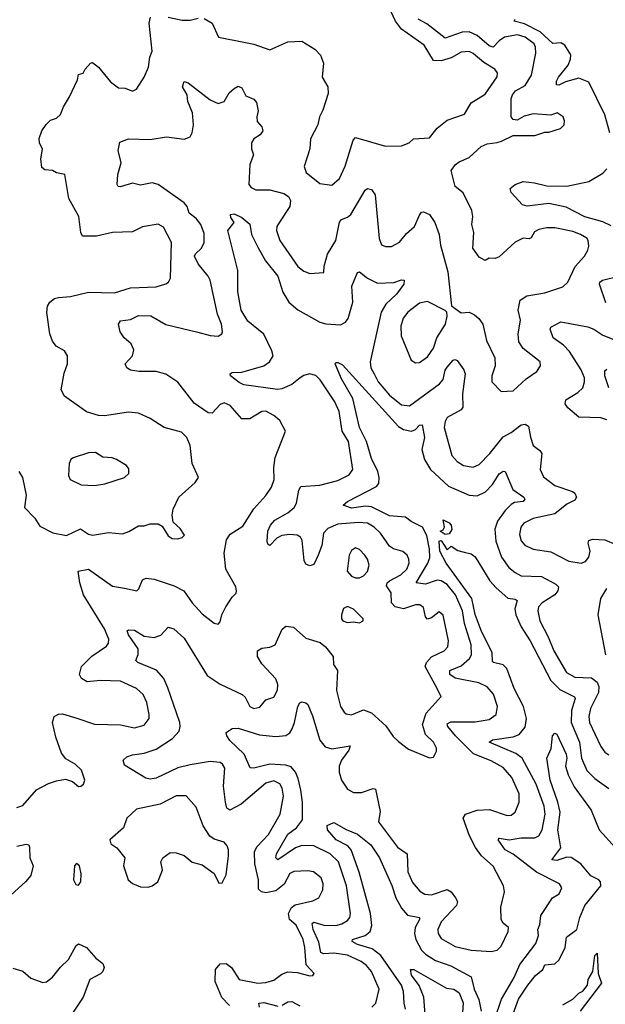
# Model space of a CAD drawing. Extents: x 1468344 to 1613994, y 525695 to 643861.
# Tile 337 of 427: x 1537300 to 1540238, y 633090 to 638033. Entities that reach past the tile are written whole.
import ezdxf

# ---------------------------------------------------------------- set-up
doc = ezdxf.new("R2010")
doc.units = 0

msp = doc.modelspace()

# ---------------------------------------------------------------- linework, layer by layer
at = {"layer": '0CON10XD'}
for points in [[(1538225, 638038.2), (1538265.6, 638015), (1538296.7, 637945), (1538425, 637919.4), (1538475, 637909.5), (1538555, 637881.9), (1538645, 637922.2), (1538715, 637925.4), (1538780.5, 637885), (1538809.4, 637855), (1538823.8, 637815), (1538817.5, 637745), (1538846.2, 637695), (1538847.3, 637662.7), (1538821.1, 637578.9), (1538803.5, 637545), (1538795.5, 637505), (1538758.9, 637435), (1538755.5, 637385), (1538726.9, 637295), (1538737.5, 637265), (1538805, 637210.6), (1538865, 637202.5), (1538904.7, 637235.3), (1538933.2, 637296.8), (1538972.2, 637427.8), (1538985, 637440.6), (1539135, 637397.1), (1539215, 637398.9), (1539254.2, 637415), (1539275, 637434), (1539355, 637439.2), (1539395, 637488), (1539445, 637528), (1539531.7, 637558.3), (1539565.5, 637615), (1539635, 637659.6), (1539695.6, 637745.6), (1539696.3, 637766.3), (1539684.3, 637785), (1539627.9, 637817.9), (1539575, 637863.5), (1539555, 637872.9), (1539515, 637869.3), (1539465, 637841.2), (1539415, 637825.7), (1539375, 637827.7), (1539328.2, 637905), (1539215, 637985.3), (1539185.3, 638025), (1539138.8, 638125)], [(1537495, 636638.5), (1537555, 636643.8), (1537645.3, 636664.7), (1537775, 636661.1), (1537855, 636686.2), (1537985, 636691.1), (1538033, 636707), (1538046.2, 636715), (1538056.9, 636735), (1538060.5, 636915), (1538020.7, 636990.7), (1537995, 637005.8), (1537916.4, 636993.6), (1537865, 636967.5), (1537765, 636964.3), (1537685, 636945.5), (1537615, 636945.8), (1537606.2, 636965), (1537596.2, 637045), (1537545.7, 637135), (1537526.7, 637255), (1537485, 637263.3), (1537465, 637276), (1537425, 637278.8), (1537410.5, 637290.5), (1537405.8, 637335), (1537413.6, 637383.6), (1537398.8, 637415), (1537397, 637437), (1537410, 637475), (1537432.6, 637507.4), (1537455, 637528), (1537485, 637538.8), (1537505, 637556.7), (1537518.8, 637595), (1537550, 637645), (1537589.5, 637730.5), (1537595, 637757.5), (1537617.5, 637765), (1537627.5, 637785), (1537655, 637813.8), (1537665, 637817.5), (1537695, 637794.2), (1537755, 637721.4), (1537795, 637690), (1537828.3, 637688.3), (1537865, 637673.8), (1537885, 637683.3), (1537924, 637745), (1537946.7, 637795), (1537952, 637845), (1537964.2, 637875), (1537948.8, 638015), (1537955.6, 638045)], [(1537586.7, 634526.7), (1537675, 634495.8), (1537805, 634492.2), (1537875, 634478.2), (1537925, 634490.6), (1537948.5, 634525), (1537950, 634545), (1537937.5, 634605), (1537919.2, 634645), (1537885, 634675.5), (1537805, 634712.7), (1537705, 634715.8), (1537638.7, 634708.7), (1537610, 634725), (1537600, 634745), (1537610.5, 634785), (1537662, 634838), (1537735, 634887.1), (1537745, 634903.3), (1537746.9, 634923.1), (1537724.7, 634975), (1537620, 635145), (1537602.1, 635205), (1537592.5, 635265), (1537645, 635274.4), (1537765, 635188.1), (1537825, 635179.5), (1537886.7, 635165), (1537897.5, 635175), (1537915, 635221.2), (1537935, 635228.9), (1537975, 635223.8), (1538075, 635191.4), (1538123.2, 635165), (1538164.7, 635104.7), (1538215, 635050), (1538275, 635002.5), (1538295, 634997.5), (1538305, 635010), (1538313.8, 635045), (1538333.8, 635085), (1538365.7, 635134.3), (1538385, 635153.3), (1538387.5, 635165), (1538384, 635185), (1538333.8, 635275), (1538325.4, 635355), (1538337.8, 635422.2), (1538355, 635450), (1538419.2, 635490.8), (1538473.6, 635576.4), (1538535.3, 635644.7), (1538563.3, 635686.7), (1538575.9, 635724.1), (1538574.2, 635785), (1538582, 635835), (1538633, 635967), (1538605, 636020), (1538575, 636045.7), (1538535, 636067.1), (1538515, 636065.8), (1538455, 636029.4), (1538415, 636028.6), (1538355, 636095.6), (1538325, 636108.5), (1538305, 636100.8), (1538265, 636056.9), (1538245, 636058.5), (1538175, 636107.9), (1538092.6, 636212.6), (1538033.5, 636253.5), (1537985, 636266.3), (1537896.6, 636266.6), (1537855, 636273.5), (1537837.5, 636285), (1537828.6, 636305), (1537865.6, 636345), (1537871.9, 636375), (1537859.2, 636405), (1537823.5, 636435), (1537804.4, 636465), (1537795.7, 636504.3), (1537805, 636520.8), (1537855, 636527.9), (1537895, 636547.5), (1537956.9, 636546.9), (1538032.4, 636502.4), (1538193.8, 636463.8), (1538255, 636447.1), (1538295, 636444.4), (1538314, 636455), (1538316.9, 636465), (1538312.5, 636505), (1538292.2, 636555), (1538254.6, 636725), (1538245, 636745.6), (1538195, 636807.8), (1538176.9, 636845), (1538181.9, 636858.1), (1538211.8, 636885), (1538225.3, 636914.7), (1538225, 636960), (1538208.4, 637005), (1538185.2, 637035.1), (1538150.7, 637060.7), (1538139.2, 637095), (1538125, 637113.8), (1537995, 637204.6), (1537965, 637213.6), (1537905, 637202.2), (1537865, 637211.5), (1537803.1, 637193.1), (1537793.8, 637195), (1537789.2, 637205), (1537791.9, 637255), (1537809.5, 637315), (1537793.1, 637376.9), (1537802.3, 637417.7), (1537845, 637434.2), (1537955, 637430.5), (1538035.5, 637444.5), (1538125, 637432.7), (1538154.4, 637445), (1538165.8, 637464.2), (1538171.2, 637505), (1538167.2, 637565), (1538142.9, 637622.9), (1538140, 637655), (1538115.8, 637695), (1538125, 637723.3), (1538145, 637715.8), (1538255, 637630.5), (1538295, 637612.5), (1538325, 637621.4), (1538350.8, 637665), (1538375, 637688), (1538395, 637698.8), (1538415, 637691.2), (1538435, 637651.2), (1538475, 637633.8), (1538487.7, 637617.7), (1538495.8, 637575.8), (1538488.9, 637545), (1538490.9, 637520.9), (1538513.8, 637495), (1538520, 637475), (1538506.2, 637455), (1538474.6, 637435.4), (1538462.9, 637415), (1538462.9, 637385), (1538472.5, 637355), (1538454.4, 637305), (1538449.2, 637205), (1538460.9, 637190.9), (1538485, 637178.9), (1538555, 637178.4), (1538625, 637160), (1538648.9, 637145), (1538658.5, 637125), (1538655.4, 637095), (1538603.1, 637016.9), (1538590.6, 636995), (1538587.5, 636975), (1538605.4, 636925), (1538695, 636794.4), (1538725, 636770.6), (1538755, 636758.6), (1538825.8, 636764.2), (1538828, 636795), (1538844.7, 636855.3), (1538885.2, 636924.8), (1538903.4, 637016.6), (1538915, 637030.3), (1538945, 637041.6), (1538961.3, 637055), (1539032.9, 637177.1), (1539045, 637185.6), (1539065, 637180), (1539083.6, 637153.6), (1539102.5, 636935), (1539115, 636902.9), (1539134.5, 636894.5), (1539165, 636894.4), (1539205, 636916.4), (1539240.1, 636959.9), (1539280.8, 636995), (1539305, 637051.2), (1539315, 637066), (1539325, 637068), (1539355, 637054.2), (1539382.9, 637015), (1539404.1, 636955), (1539411.1, 636901.1), (1539447.6, 636767.6), (1539466, 636596), (1539515, 636561.4), (1539555, 636564), (1539580.9, 636550.9), (1539603.2, 636533.2), (1539624, 636505), (1539641.7, 636421.7), (1539683.3, 636335), (1539685.7, 636295), (1539669.1, 636245), (1539668.9, 636215), (1539715, 636166.7), (1539775, 636168.8), (1539840.6, 636229.4), (1539894.2, 636265.8), (1539913.3, 636295), (1539911.2, 636315), (1539825, 636382.2), (1539804.6, 636415), (1539800, 636455), (1539811.8, 636525), (1539800, 636575), (1539810, 636625), (1539844, 636646), (1539935, 636661.5), (1540025, 636692.5), (1540050, 636715), (1540086.7, 636793.3), (1540132.9, 636845), (1540149.5, 636875), (1540155.4, 636895), (1540152.2, 636925), (1540145, 636936.4), (1540112.9, 636955), (1540075, 636969.7), (1539985, 636987.7), (1539945, 636988), (1539905, 636980), (1539882.9, 636967.1), (1539865, 636938), (1539855, 636932), (1539825, 636936.2), (1539785, 636915.6), (1539705, 636841.9), (1539685, 636834.4), (1539655, 636836), (1539635, 636823.3), (1539605, 636840), (1539573.8, 636885), (1539578, 636965), (1539567.8, 637005), (1539573.1, 637045), (1539567.5, 637075), (1539525, 637164.3), (1539484.2, 637195), (1539464.3, 637275), (1539485.7, 637305), (1539505, 637320), (1539555, 637340.6), (1539615, 637395.4), (1539645, 637410.4), (1539695, 637415.6), (1539716.4, 637423.6), (1539775, 637451.5), (1539885, 637451.4), (1539935, 637467.5), (1539955, 637467.5), (1540013, 637487), (1540032, 637505), (1540033.8, 637525), (1540026.2, 637545), (1539995.6, 637565.6), (1539965, 637553.8), (1539875, 637560), (1539831.2, 637548.8), (1539795, 637528.8), (1539775, 637531.2), (1539765.9, 637545.9), (1539765.8, 637635), (1539771.5, 637655), (1539787.9, 637675), (1539835, 637702.2), (1539867.7, 637755), (1539889, 637865), (1539888.1, 637895), (1539880.9, 637910.9), (1539836.2, 637945), (1539796.5, 637956.5), (1539732.7, 637945), (1539705, 637926.9), (1539675, 637894.8), (1539655, 637902.4), (1539595, 637953.4), (1539555, 637971.7), (1539520, 637970), (1539435, 637940.7), (1539342.2, 638012.2), (1539298.9, 638035)], [(1538044.7, 638044.7), (1538115, 638030), (1538155, 638030), (1538195, 638040.7)], [(1540260, 637465), (1540235.9, 637555), (1540155, 637720), (1540105, 637738.9), (1540038.6, 637721.4), (1540004.5, 637704.5), (1539992.2, 637705), (1539993.2, 637725), (1540002.4, 637745), (1540051.2, 637805), (1540063.3, 637835), (1540065, 637855.8), (1540035.5, 637905), (1540015, 637916.7), (1539975, 637912.7), (1539911.7, 637971.7), (1539832.4, 638012.4), (1539780.8, 638025), (1539786, 638035)], [(1540267.7, 636997.7), (1540225, 637018.5), (1540135, 637043.5), (1540042, 637092), (1539955, 637109.9), (1539845, 637096.9), (1539823, 637103), (1539766, 637165), (1539760, 637185), (1539785, 637206.2), (1539825, 637221.2), (1539883.1, 637213.1), (1539945, 637199.2), (1540045, 637197.3), (1540155, 637220), (1540225, 637262.9), (1540246.2, 637283.8)], [(1538353.1, 633083.1), (1538314.3, 633124.3), (1538280.7, 633205), (1538282.8, 633265), (1538305, 633292.5), (1538335, 633294.7), (1538362.9, 633275), (1538400, 633215), (1538495, 633196.4), (1538535, 633198.7), (1538575, 633210.4), (1538615, 633241.3), (1538645, 633253.1), (1538691.1, 633248.9), (1538755, 633232), (1538770, 633235), (1538776.7, 633245), (1538737.5, 633287.5), (1538730.9, 633375), (1538721.9, 633415), (1538687.6, 633487.6), (1538653.5, 633515), (1538648.7, 633545), (1538663.8, 633575), (1538681.6, 633588.4), (1538771.2, 633608.8), (1538800, 633625), (1538821.1, 633665), (1538822.7, 633695), (1538812.9, 633725), (1538774.4, 633754.4), (1538745, 633760.6), (1538675.9, 633755.9), (1538655, 633746.9), (1538626.9, 633693.1), (1538585, 633659), (1538535, 633649.6), (1538513.5, 633655), (1538498.1, 633668.1), (1538497.5, 633715), (1538478.9, 633795), (1538478.3, 633855), (1538489.9, 633880.1), (1538547.5, 633942.5), (1538606.2, 634045), (1538623.1, 634135), (1538616.8, 634175), (1538605, 634196.7), (1538575, 634210.8), (1538535, 634199.6), (1538411.5, 634095), (1538354.6, 634064.6), (1538339.1, 634075), (1538331.7, 634105), (1538322.9, 634185), (1538328.5, 634275), (1538317.5, 634295), (1538305, 634303.1), (1538255, 634308), (1538155, 634291.9), (1538093.9, 634276.1), (1537985, 634225.4), (1537955, 634219.6), (1537932.5, 634225), (1537825, 634290.8), (1537819.2, 634315), (1537837.1, 634332.9), (1537865, 634342.7), (1537925, 634350.3), (1537985, 634371), (1538066, 634424), (1538099.2, 634460.8), (1538105.4, 634484.6), (1538102.7, 634505), (1538042.1, 634677.9), (1538023.3, 634725), (1537986.5, 634766.5), (1537892, 634805), (1537882.5, 634815), (1537894.7, 634845.3), (1537894.1, 634875), (1537845.3, 634945), (1537839.4, 634965), (1537845, 634969.5), (1537875, 634967.7), (1537925, 634937.7), (1537975, 634931.2), (1538007.3, 634942.7), (1538045, 634983.3), (1538073.3, 634975), (1538125, 634928), (1538241, 634741), (1538305, 634696.4), (1538416.2, 634645), (1538431.1, 634631.1), (1538453.5, 634585), (1538475, 634575.4), (1538505, 634582.2), (1538535, 634618.1), (1538575, 634631.4), (1538592.6, 634667.4), (1538594.5, 634695), (1538585, 634724.2), (1538515, 634798.8), (1538492.9, 634835), (1538493.3, 634865), (1538515, 634877.5), (1538555, 634883.4), (1538581.1, 634895), (1538617.2, 634972.8), (1538635, 634987.3), (1538673, 634983), (1538735, 634928.6), (1538806.8, 634906.8), (1538834.1, 634884.1), (1538872.5, 634835), (1538874.5, 634795), (1538894.3, 634765), (1538888.6, 634665), (1538908.8, 634585), (1538927, 634557), (1538938.3, 634548.3), (1538963.6, 634543.6), (1539025, 634568.2), (1539065, 634552.9), (1539136.9, 634486.9), (1539174.2, 634434.2), (1539199.7, 634409.7), (1539250.8, 634370.8), (1539355, 634327.5), (1539375, 634330), (1539390, 634360), (1539390, 634375), (1539375.6, 634405), (1539335.5, 634445), (1539321.3, 634495), (1539339.2, 634550.8), (1539414.3, 634635), (1539384, 634694), (1539333.8, 634785), (1539340.7, 634805), (1539365, 634834.2), (1539429.4, 634865), (1539447.3, 634885), (1539450.8, 634915), (1539423.8, 635043.8), (1539405, 635060.8), (1539365, 635030.4), (1539345, 635023.3), (1539335.3, 635035.3), (1539325, 635081.9), (1539308, 635095), (1539285, 635094.6), (1539225, 635075.3), (1539183.3, 635085), (1539164.8, 635104.8), (1539163.2, 635155), (1539140, 635190), (1539143.3, 635205), (1539154.6, 635215), (1539212.5, 635245), (1539241.8, 635275), (1539253.8, 635305), (1539252.5, 635325), (1539242.9, 635345), (1539222.2, 635362.2), (1539175, 635376.2), (1539155, 635389.5), (1539109.1, 635455), (1539078.5, 635485), (1539044.4, 635504.4), (1538998.8, 635508.8), (1538895, 635500.6), (1538845, 635479.2), (1538824.7, 635455), (1538815, 635393.8), (1538797.3, 635345), (1538775, 635297.1), (1538755, 635290.5), (1538735, 635299.4), (1538727, 635317), (1538717.4, 635417.4), (1538708.2, 635435), (1538691.2, 635445), (1538655, 635448.9), (1538615, 635442.9), (1538590.6, 635429.4), (1538555, 635392.9), (1538545, 635400), (1538540.9, 635415), (1538544.8, 635465), (1538557.3, 635495), (1538580.5, 635519.5), (1538645, 635556.4), (1538676.6, 635583.4), (1538687.9, 635605), (1538699.9, 635670.1), (1538710.2, 635689.8), (1538805, 635695.3), (1538895, 635719.2), (1538951.9, 635748.1), (1538971.5, 635775), (1538949.7, 635915), (1538917.1, 635967.1), (1538901.8, 636065), (1538881.3, 636115), (1538806.5, 636225), (1538785, 636246.7), (1538754.5, 636254.5), (1538725, 636247.3), (1538707.3, 636235), (1538665, 636202), (1538615, 636179.2), (1538593.8, 636176.2), (1538425, 636200), (1538401, 636211), (1538357.5, 636245), (1538356, 636255), (1538365, 636261.4), (1538415, 636262.9), (1538525, 636295.4), (1538553.3, 636315), (1538570.9, 636345), (1538565, 636370.8), (1538525, 636454.5), (1538445, 636519.6), (1538410.4, 636575), (1538393.4, 636666.6), (1538393.3, 636773.3), (1538343.8, 636975), (1538376, 637014), (1538359.1, 637039.1), (1538357.5, 637055), (1538375, 637058.2), (1538415, 637039.6), (1538455, 637005.7), (1538462.7, 636955), (1538495, 636890), (1538532.5, 636822.5), (1538595.5, 636745.5), (1538620.3, 636665), (1538649.6, 636615), (1538695, 636576.1), (1538805, 636514.7), (1538835, 636505.9), (1538909.4, 636500.6), (1538933.5, 636515), (1538947.5, 636532.5), (1538970.7, 636615), (1538965.5, 636695), (1538995, 636763.3), (1539005, 636766.7), (1539045.3, 636735.3), (1539095, 636710.9), (1539176.4, 636713.6), (1539215, 636727.1), (1539228.8, 636725), (1539226.7, 636705), (1539190, 636655), (1539136.3, 636605), (1539113.4, 636565), (1539058.4, 636315), (1539061.8, 636285), (1539077.5, 636255), (1539097.4, 636215), (1539155, 636148.4), (1539215, 636099.3), (1539255, 636093.9), (1539406, 636205), (1539423.7, 636226.3), (1539435, 636272.9), (1539445, 636289.1), (1539475, 636322.9), (1539485, 636326.9), (1539495, 636322.5), (1539527.8, 636275), (1539534.6, 636255), (1539520.7, 636155), (1539522.6, 636087.4), (1539515.2, 636074.8), (1539445, 636035.5), (1539434, 636015), (1539429.2, 635985), (1539467.5, 635845), (1539494.3, 635815), (1539526.2, 635795), (1539575, 635786.5), (1539605, 635800), (1539658.2, 635855), (1539725, 635938.9), (1539765, 635960), (1539815, 635999.1), (1539835, 636001.9), (1539852.2, 635992.2), (1539862.8, 635937.2), (1539875, 635895.7), (1539910, 635870), (1539919.5, 635855), (1539911.5, 635775), (1539928.3, 635738.3), (1539984.8, 635694.8), (1540073.6, 635663.6), (1540085.6, 635655), (1540092.5, 635635), (1540085, 635621.1), (1540045, 635600), (1539985, 635552.7), (1539875, 635528.4), (1539829.4, 635505), (1539813.5, 635485), (1539808, 635448), (1539816.1, 635416.1), (1539834, 635394), (1539875.4, 635375.4), (1539965, 635361.5), (1540055, 635313.8), (1540116.2, 635303.8), (1540137.8, 635312.2), (1540155.4, 635334.6), (1540162.3, 635365), (1540152.5, 635405), (1540155, 635418), (1540175.5, 635424.5), (1540235, 635421.1), (1540345.7, 635374.3)], [(1540241.1, 636611.1), (1540209.1, 636705), (1540211.1, 636715), (1540224, 636725), (1540305, 636744.5)], [(1537295, 635763.8), (1537314.2, 635735), (1537332.5, 635645), (1537324.3, 635584.3), (1537375, 635530), (1537400.6, 635490.6), (1537465.9, 635455.9), (1537535, 635443.8), (1537605, 635477.1), (1537645, 635450.6), (1537665, 635444.5), (1537745, 635458.5), (1537815, 635451.1), (1537847.2, 635462.8), (1537895, 635491.4), (1537925, 635491.4), (1537955, 635502.5), (1537995, 635501.2), (1538015, 635490), (1538045, 635441.2), (1538065, 635428), (1538093.9, 635426.1), (1538115, 635433.3), (1538126.2, 635445), (1538105, 635478), (1538069.5, 635509.5), (1538064.3, 635545), (1538070, 635575), (1538097.8, 635635), (1538180.7, 635709.3), (1538196.2, 635735), (1538164.6, 635804.6), (1538154.6, 635895), (1538138.2, 635935), (1538111.4, 635961.4), (1538025, 635985.6), (1537955, 636030.6), (1537895, 636057.5), (1537845, 636062.5), (1537725, 636044.4), (1537695, 636045.7), (1537635, 636063.8), (1537525, 636142), (1537508.1, 636175), (1537522.4, 636257.6), (1537540, 636305), (1537540, 636345), (1537525, 636370), (1537483, 636393), (1537465, 636418.8), (1537451.1, 636455), (1537436.6, 636563.4), (1537440, 636595), (1537451.1, 636615), (1537475, 636633.8), (1537495, 636638.5)], [(1539285, 636310), (1539305, 636312.5), (1539345, 636340), (1539375, 636384), (1539392.5, 636435), (1539435.5, 636505), (1539443.8, 636543.8), (1539442.5, 636565), (1539435, 636572.5), (1539345, 636617.5), (1539305, 636610), (1539247.1, 636565), (1539223.3, 636535), (1539211.9, 636495), (1539214.2, 636445), (1539264.3, 636324.3), (1539285, 636310)], [(1540245, 636024.4), (1540215, 636034.5), (1540105, 636037.2), (1540049.2, 636085), (1540035.6, 636105), (1540039.4, 636125), (1540099.6, 636160.4), (1540124.6, 636185), (1540134, 636215), (1540132.8, 636235), (1540116.5, 636275), (1540057.5, 636367.5), (1540028.5, 636398.5), (1539975.5, 636435), (1539960.3, 636479.7), (1539965, 636488.8), (1540015, 636515.8), (1540150.6, 636490.6), (1540179.5, 636479.5), (1540225, 636448.9), (1540305, 636417.3)], [(1538768.7, 634538.7), (1538805.9, 634415), (1538832.1, 634382.1), (1538865, 634372.6), (1538957.8, 634387.8), (1538951.8, 634365), (1538914.4, 634315.6), (1538902.8, 634285), (1538902, 634255), (1538915, 634215.7), (1538945, 634170.5), (1538975, 634152.7), (1539015, 634153.1), (1539072.9, 634172.9), (1539085, 634170), (1539108.3, 634058.3), (1539099.7, 634005), (1539195, 633878.5), (1539243.8, 633845), (1539246.5, 633755), (1539270.8, 633700.8), (1539307.2, 633657.2), (1539331.9, 633641.9), (1539365, 633639.6), (1539445, 633665.3), (1539464.8, 633654.8), (1539486.7, 633625), (1539495.9, 633605), (1539492, 633585), (1539415, 633504.5), (1539397.5, 633465), (1539400, 633445), (1539415, 633420.5), (1539485, 633379.7), (1539565, 633360.7), (1539665, 633354.4), (1539695, 633361.4), (1539715, 633382), (1539750.8, 633455), (1539752.5, 633475), (1539725, 633496.5), (1539716, 633515), (1539713.1, 633576.9), (1539732.1, 633655), (1539727.7, 633685), (1539675, 633783.3), (1539617.3, 633835), (1539586.5, 633876.5), (1539556, 633936), (1539524.6, 634025), (1539536.9, 634045), (1539595, 634063.8), (1539657, 634067), (1539745, 634037.3), (1539765, 634038.5), (1539786.1, 634053.9), (1539805.4, 634105), (1539805.9, 634145.9), (1539768.8, 634228.8), (1539725, 634278.4), (1539665, 634312.8), (1539576.4, 634346.4), (1539486.8, 634436.8), (1539447.7, 634485), (1539445, 634498), (1539462.4, 634507.6), (1539585, 634508.2), (1539655, 634518.8), (1539690.6, 634545), (1539696.2, 634585), (1539676.3, 634646.3), (1539645, 634683.6), (1539603.8, 634703.8), (1539485, 634727.6), (1539457.1, 634745), (1539457.1, 634765), (1539515, 634788.3), (1539555.8, 634825), (1539566.7, 634845), (1539564.3, 634895), (1539531.8, 635001.8), (1539520.6, 635065), (1539486.1, 635146.1), (1539445, 635197.7), (1539415, 635216.1), (1539395, 635218.9), (1539335, 635198.4), (1539288.1, 635205), (1539346.7, 635305), (1539356.6, 635333.4), (1539356.1, 635375), (1539343, 635443), (1539321.2, 635485), (1539263.8, 635513.8), (1539235, 635535.4), (1539155, 635541.5), (1539065, 635586.4), (1539035, 635590.2), (1538965, 635581.3), (1538923.3, 635595), (1538945, 635614.4), (1539089.9, 635690.1), (1539100.8, 635705), (1539103.7, 635735), (1539096.1, 635765), (1539065, 635830), (1539040, 635915), (1539004.7, 635985), (1538971.8, 636131.8), (1538915, 636229.4), (1538881.9, 636305), (1538885, 636311.2), (1538895, 636311.1), (1538919.4, 636299.4), (1539199.7, 635989.7), (1539225, 635974.7), (1539265, 635967.5), (1539284.7, 635975.3), (1539305, 635996.9), (1539318.3, 635998.3), (1539330.5, 635935), (1539317.3, 635875), (1539330.3, 635825), (1539361.3, 635775), (1539450.2, 635690.2), (1539555, 635645.3), (1539595, 635642), (1539636.9, 635663.1), (1539671.2, 635698.8), (1539705, 635753.3), (1539725, 635765.5), (1539736, 635765), (1539773.8, 635675), (1539829.4, 635635), (1539834.3, 635625), (1539825, 635613.9), (1539781.8, 635608.2), (1539765, 635598.8), (1539735, 635568.9), (1539696.9, 635515), (1539683.2, 635475), (1539687.7, 635415), (1539716.4, 635335), (1539753.3, 635283.3), (1539785, 635256.7), (1539815, 635241.2), (1539917.8, 635237.8), (1539989.1, 635199.1), (1540002.5, 635185), (1540000, 635165), (1539984.5, 635145), (1539921.8, 635105), (1539903.1, 635085), (1539899.1, 635065), (1539909.2, 635015), (1539951.9, 634935), (1539979.2, 634865), (1540042.5, 634755), (1540085, 634732.1), (1540168.9, 634728.9), (1540196.8, 634706.8), (1540204.7, 634685), (1540204.2, 634655), (1540164.2, 634575), (1540155.3, 634535), (1540159.1, 634505), (1540214.7, 634384.7), (1540235, 634355.6), (1540255, 634341.5)], [(1540256, 636185), (1540235.6, 636245), (1540235, 636270), (1540245, 636277.5)], [(1537675, 635694.3), (1537726.8, 635703.2), (1537825, 635734.2), (1537848, 635755), (1537847.9, 635777.9), (1537836, 635795), (1537785, 635825.5), (1537763.9, 635833.9), (1537717.1, 635837.1), (1537679.3, 635859.3), (1537645, 635857.5), (1537567.6, 635832.4), (1537555.7, 635824.3), (1537547.5, 635805), (1537544, 635745), (1537553.3, 635725), (1537607.7, 635697.7), (1537675, 635694.3)], [(1539435, 635448.8), (1539410, 635465), (1539425, 635472.5), (1539430.8, 635485), (1539425, 635522.5), (1539455, 635507.1), (1539464.5, 635494.5), (1539467.4, 635472.6), (1539455, 635452), (1539435, 635448.8)], [(1539683.6, 633016.4), (1539717.3, 633115), (1539745.4, 633164.6), (1539781, 633225), (1539809.7, 633290.3), (1539889.6, 633395), (1539902.3, 633435), (1539899.5, 633465), (1539909.6, 633490.4), (1539915, 633536.2), (1539972, 633625), (1540006, 633645), (1540020, 633675), (1540007.5, 633695), (1539892.5, 633752.5), (1539775, 633844.1), (1539735, 633864.7), (1539699.5, 633915), (1539705.6, 633924.4), (1539755, 633916.1), (1539815.2, 633925.2), (1539885, 633925.4), (1539905, 633935.6), (1539921.8, 633965), (1539936.1, 634043.9), (1539930.2, 634085), (1539890.2, 634195), (1539821.2, 634325), (1539788.5, 634348.5), (1539655.8, 634405), (1539672.4, 634417.6), (1539775, 634432.4), (1539805.5, 634444.5), (1539835, 634480.6), (1539842.3, 634525), (1539826.7, 634585), (1539781, 634675), (1539743.4, 634775), (1539724.8, 634794.8), (1539676.2, 634805), (1539671.5, 634811.5), (1539670.3, 634855), (1539614.2, 634965.8), (1539585, 635047.1), (1539567.4, 635127.4), (1539438.8, 635305), (1539407.5, 635365), (1539404.7, 635415), (1539415, 635418.8), (1539445, 635371.2), (1539465, 635390), (1539498.3, 635368.3), (1539530, 635360), (1539565, 635351.4), (1539585, 635335.8), (1539658.8, 635215), (1539690.3, 635180.3), (1539748.7, 635128.7), (1539785, 635123.3), (1539795, 635116.2), (1539783.4, 635075), (1539788.2, 635045), (1539814.8, 634985), (1539861.2, 634915), (1539964.3, 634715), (1540009.5, 634669.5), (1540083.6, 634633.6), (1540086.7, 634625), (1540068.6, 634565), (1540067.1, 634505), (1540108.7, 634405), (1540117.7, 634325), (1540145, 634263.8), (1540185, 634223.1), (1540255, 634172.9)], [(1539005, 635230.8), (1539025, 635241.4), (1539045, 635262.5), (1539052.2, 635295), (1539044.4, 635325), (1539031.9, 635345), (1539005, 635372.9), (1538985, 635381.4), (1538965, 635367.5), (1538952.5, 635345), (1538943.1, 635265), (1538965, 635239.2), (1538985, 635230.8), (1539005, 635230.8)], [(1540240.3, 634845), (1540202.3, 635045), (1540215, 635127.1), (1540245, 635176.5)], [(1539005, 635004), (1539022.5, 635015), (1539023.3, 635025), (1538975, 635073.3), (1538945, 635086.7), (1538925, 635076.7), (1538914.2, 635044.2), (1538914.2, 635025), (1538921.2, 635015), (1538945, 635005.8), (1538975, 635009.2), (1539005, 635004)], [(1539065.7, 633075), (1539086.7, 633095), (1539103.8, 633165), (1539065.2, 633255.2), (1539039.6, 633285), (1539012.7, 633305), (1538945, 633336.6), (1538875, 633346.5), (1538823.6, 633343.6), (1538810.2, 633350.2), (1538800.9, 633400.9), (1538771.3, 633465), (1538767.1, 633495), (1538775, 633502.9), (1538825, 633487.4), (1538885, 633484.8), (1538916.6, 633493.4), (1538945, 633511.1), (1538955.4, 633525), (1538959.6, 633545), (1538939, 633685), (1538899.2, 633805), (1538858, 633845), (1538775, 633885.8), (1538715, 633887.4), (1538683.1, 633875), (1538595, 633814.2), (1538584.6, 633825), (1538588.8, 633845), (1538645, 633944.6), (1538688.1, 633975), (1538719.2, 634015), (1538718, 634105), (1538710.2, 634165), (1538697.3, 634222.7), (1538683, 634255), (1538661.3, 634281.3), (1538635, 634290.5), (1538555, 634295.2), (1538474.5, 634274.5), (1538456.6, 634276.6), (1538425.4, 634345), (1538353.3, 634413.3), (1538338.3, 634438.3), (1538335.8, 634455), (1538365, 634474.4), (1538395, 634476.4), (1538502.7, 634442.7), (1538585, 634434.1), (1538635, 634438.5), (1538655, 634453.3), (1538666.5, 634473.5), (1538679.1, 634505), (1538695.6, 634584.4), (1538705, 634603.3), (1538715, 634608), (1538735, 634603.8), (1538745, 634594), (1538768.7, 634538.7)], [(1537285, 634078), (1537315, 634088.1), (1537384.3, 634165.7), (1537445, 634198.5), (1537485, 634211.1), (1537529.3, 634219.3), (1537565, 634207.5), (1537595, 634183.8), (1537606, 634184), (1537620, 634195), (1537626, 634215), (1537610, 634265), (1537578, 634295), (1537531.5, 634321.5), (1537510.2, 634350.2), (1537481.6, 634431.6), (1537464.7, 634505), (1537473.3, 634535), (1537495, 634546.7), (1537515, 634547.8), (1537586.7, 634526.7)], [(1539761.9, 633005), (1539803, 633115), (1539848.4, 633185), (1539887.9, 633235), (1539923.5, 633265), (1539935, 633288.2), (1539985, 633293.6), (1540006.6, 633313.4), (1540035.8, 633374.2), (1540043.1, 633426.9), (1540094.6, 633465.4), (1540110.6, 633525), (1540135.2, 633585), (1540215.8, 633685), (1540214.1, 633705), (1540205, 633714.7), (1540164.6, 633734.6), (1540114.8, 633795), (1540066.7, 633826.7), (1540045, 633828.8), (1539995, 633810.9), (1539968.8, 633815), (1540015.3, 633875), (1540000, 633965), (1540011.3, 634055), (1540000.2, 634105), (1539961.4, 634215), (1539944.4, 634325), (1539965.6, 634374.4), (1539972.4, 634437.6), (1539985, 634451.4), (1539995.2, 634445.2), (1540040.9, 634345), (1540044.6, 634325), (1540038.4, 634285), (1540051.7, 634241.8), (1540081.5, 634181.5), (1540166, 634065), (1540207.3, 633965), (1540288.5, 633875)], [(1537945, 633678), (1537965, 633683.8), (1537992.5, 633705), (1538013.3, 633755), (1538016.2, 633765), (1538007.5, 633805), (1538017.5, 633825), (1538055, 633852.5), (1538085, 633850), (1538125, 633836.7), (1538165, 633803.3), (1538215, 633790), (1538275.9, 633745.9), (1538298.3, 633698.3), (1538315, 633700), (1538335, 633740), (1538348, 633835), (1538348, 633865), (1538341.2, 633885), (1538325, 633903.8), (1538275, 633918), (1538254.4, 633934.4), (1538219.4, 633985), (1538185, 634080), (1538135, 634136.2), (1538085, 634137.1), (1538005, 634094.2), (1537885, 634070), (1537836.7, 634025), (1537821.2, 633975), (1537751.2, 633915), (1537756.7, 633895), (1537787.5, 633875), (1537827.5, 633825), (1537820, 633785), (1537843.3, 633715), (1537865, 633696.7), (1537905, 633680), (1537945, 633678)], [(1539235.9, 633065), (1539227.8, 633095), (1539225.8, 633154.2), (1539216, 633185), (1539111, 633335), (1539067.5, 633367.5), (1538995, 633389.3), (1538966.9, 633405), (1538968.6, 633415), (1539032.5, 633435), (1539058.4, 633455), (1539066.1, 633485), (1539060.4, 633545), (1539003.2, 633753.2), (1538963, 633865), (1538946.1, 633886.1), (1538888.2, 633915), (1538843.5, 633965), (1538842, 633988), (1538875, 634002.5), (1538937.4, 633967.4), (1538995, 633944.5), (1539060.7, 633890.7), (1539104.4, 633824.4), (1539166.1, 633686.1), (1539186.2, 633625), (1539215, 633572.3), (1539245, 633536.6), (1539305.6, 633525), (1539306, 633515), (1539284.2, 633475), (1539279.8, 633445), (1539287.5, 633415), (1539315, 633362.1), (1539335, 633340.9), (1539385, 633310.3), (1539462.2, 633282.2), (1539565, 633227.3), (1539579.6, 633165), (1539604, 633114), (1539614.6, 633055.4)], [(1537285, 633883.1), (1537333, 633893), (1537345, 633890), (1537349.3, 633879.3), (1537350.8, 633825), (1537366.9, 633785), (1537355, 633736), (1537329.5, 633705), (1537200.3, 633589.7)], [(1537595, 633687.5), (1537606.7, 633705), (1537608.8, 633745), (1537600, 633785), (1537585, 633796.7), (1537574, 633785), (1537570, 633715), (1537580.7, 633690.7), (1537595, 633687.5)], [(1537265, 633271.4), (1537315, 633255.7), (1537355, 633220.6), (1537415, 633199.4), (1537435, 633202.2), (1537465, 633226.2), (1537503.9, 633276.1), (1537545, 633314.6), (1537583.3, 633385), (1537595, 633393.1), (1537635, 633374.4), (1537681.8, 633321.8), (1537716, 633295), (1537724, 633275), (1537717.5, 633255), (1537705, 633241.9), (1537651.1, 633215), (1537618.8, 633125), (1537551.2, 633025)], [(1540025, 633086.7), (1540075, 633116.2), (1540104.6, 633145.4), (1540125, 633155.4), (1540147.8, 633185), (1540151.8, 633215), (1540174.5, 633255), (1540184.6, 633335), (1540196.1, 633346.1), (1540201.9, 633245), (1540218.6, 633195), (1540112.1, 633055)], [(1539337.1, 632997.1), (1539327.1, 633125), (1539303.3, 633183.3), (1539265, 633236.7), (1539260, 633265), (1539276.7, 633265), (1539441.1, 633171.1), (1539478, 633165), (1539505, 633147.5), (1539525, 633097.5), (1539518.4, 632995)], [(1538503.6, 633075), (1538499.4, 633095), (1538525, 633098.6), (1538595, 633080.8)], [(1538615.8, 633085), (1538645, 633101.5), (1538665, 633103.8), (1538705, 633082.3)]]:
    msp.add_lwpolyline(points, dxfattribs=at)

doc.saveas('drawing.dxf')
